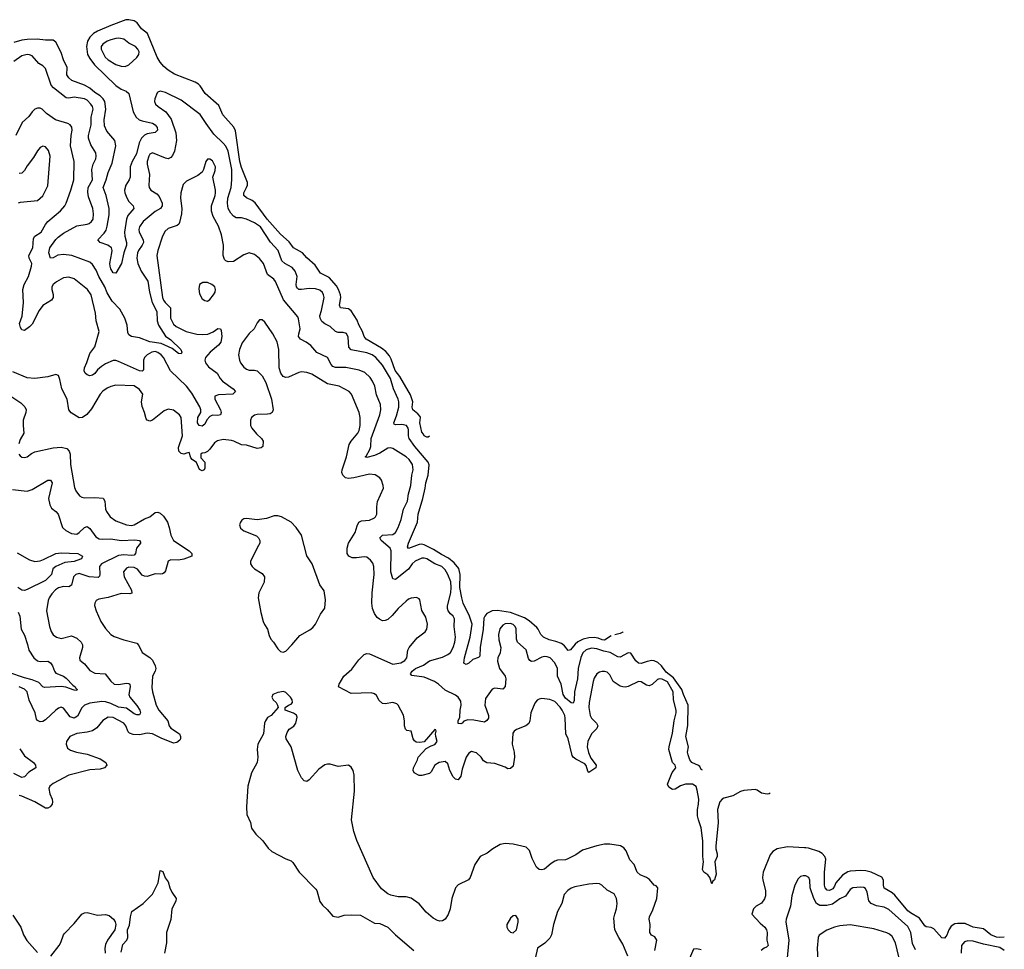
# Model space of a CAD drawing. Header units: inches. Extents: x 1771504 to 1971212, y 471788 to 643615.
# Tile 587 of 587: x 1903994 to 1911529, y 601100 to 608216. Entities that reach past the tile are written whole.
import ezdxf

# ---------------------------------------------------------------- set-up
doc = ezdxf.new("R2010")
doc.units = ezdxf.units.IN
doc.header["$MEASUREMENT"] = 0
doc.layers.add('B9600', color=7, linetype='Continuous')
doc.layers.add('B9610', color=7, linetype='Continuous')

msp = doc.modelspace()

# ---------------------------------------------------------------- linework, layer by layer
at = {"layer": 'B9600', "color": 5}
for points, elevation in [([(1907129.6, 605028.5), (1907119.8, 605020.2), (1907110, 605019), (1907090, 605029.5), (1907084, 605044), (1907070, 605059.3), (1907056.2, 605130), (1907061.2, 605170), (1907058.6, 605178.6), (1907039.8, 605199.8), (1907001.3, 605230), (1906998, 605250), (1907002, 605290), (1906984.4, 605344.4), (1906903.5, 605483.5), (1906868.2, 605530), (1906837.6, 605617.6), (1906823.5, 605643.5), (1906794.9, 605674.9), (1906761.7, 605701.7), (1906644.5, 605770), (1906629.6, 605789.6), (1906617.5, 605830), (1906590, 605880.7), (1906576.6, 605916.6), (1906530, 605987.1), (1906510, 606002.8), (1906448.3, 606010), (1906441.8, 606030), (1906451.8, 606090), (1906449.3, 606110), (1906434.7, 606150), (1906417.7, 606177.7), (1906361.3, 606241.3), (1906295.6, 606275.6), (1906256.1, 606336.1), (1906192.1, 606392.1), (1906158.4, 606430), (1906090, 606469.1), (1906055.9, 606515.9), (1905990, 606574.4), (1905888.2, 606690), (1905794.9, 606814.9), (1905772.3, 606832.3), (1905730, 606852.5), (1905709.1, 606870), (1905708.1, 606890), (1905729.9, 606930.1), (1905737.1, 606950), (1905737.1, 606970), (1905690, 607084.2), (1905678.2, 607130), (1905646.1, 607366.1), (1905633.6, 607393.6), (1905547.6, 607487.6), (1905517.8, 607557.8), (1905413.1, 607650), (1905374, 607710), (1905361.6, 607721.6), (1905336.2, 607736.2), (1905178.4, 607798.4), (1905128.9, 607828.9), (1905097, 607857), (1905070, 607889.8), (1905045.7, 607930), (1904972, 608110), (1904924.8, 608144.8), (1904892, 608192), (1904870, 608207.6), (1904830, 608215.6), (1904805.7, 608214.3), (1904690, 608172.2), (1904590, 608128.9), (1904557.6, 608110), (1904530, 608082.9), (1904512.9, 608050), (1904505.1, 608010), (1904513.1, 607950), (1904530, 607918.5), (1904566.9, 607870), (1904730, 607712.7), (1904770, 607684.2), (1904808.7, 607668.7), (1904830.2, 607650.2), (1904861.3, 607510), (1904884.5, 607470), (1904909.1, 607450), (1904930, 607440.4), (1905010, 607422.8), (1905031.2, 607411.2), (1905046.8, 607390), (1905049.1, 607370), (1905030, 607352.8), (1904970, 607342.9), (1904948.1, 607331.9), (1904926.1, 607310), (1904907.8, 607272.2), (1904888.4, 607190), (1904854.2, 607130), (1904838.3, 607090), (1904839.4, 607010), (1904832.2, 606990), (1904806.9, 606950), (1904795.6, 606910), (1904797.9, 606890), (1904813, 606853), (1904830, 606824.5), (1904861.2, 606790), (1904866.4, 606770), (1904822.1, 606717.9), (1904810.6, 606690), (1904795.7, 606590), (1904798.7, 606558.7), (1904811.3, 606510), (1904811.1, 606490), (1904791.2, 606430), (1904773.8, 606350), (1904730, 606275.3), (1904710, 606279.3), (1904690, 606309.4), (1904685.8, 606330), (1904684.1, 606350), (1904699.7, 606430), (1904700.5, 606450), (1904695.1, 606470), (1904669, 606489), (1904608.7, 606510), (1904592.7, 606530), (1904639.6, 606580.5), (1904654.5, 606605.5), (1904664.2, 606635.8), (1904677.6, 606722.4), (1904679.1, 606770), (1904656.4, 606870), (1904632.6, 606930), (1904656.2, 606990), (1904670, 607045.7), (1904702.5, 607117.5), (1904728.5, 607250), (1904722, 607290), (1904661.6, 607361.6), (1904643.5, 607403.5), (1904640.4, 607450), (1904653.4, 607530), (1904644.8, 607590), (1904632.9, 607610), (1904610, 607633.7), (1904570, 607657.4), (1904530, 607692.5), (1904490, 607715.2), (1904393, 607750), (1904369.8, 607770), (1904354.5, 607794.5), (1904356, 607850), (1904328.2, 607908.2), (1904310, 607963.5), (1904270, 608043.5), (1904250, 608059.2), (1904190, 608058.2), (1904126.3, 608066.3), (1904050, 608063.1), (1904010, 608058.4), (1903950, 608040.9)], 320), ([(1908520, 603498.8), (1908470, 603466.3), (1908450, 603468), (1908420.8, 603480.8), (1908390, 603485.6), (1908350, 603484.4), (1908306.9, 603473.1), (1908265.9, 603454.1), (1908244.1, 603435.9), (1908210, 603392.6), (1908190, 603386.3), (1908162.7, 603422.7), (1908140.6, 603440.6), (1908097.2, 603457.2), (1908044.7, 603470), (1908003.5, 603490), (1907981.2, 603510), (1907962, 603550), (1907950, 603564.5), (1907893.8, 603613.8), (1907856.3, 603636.3), (1907750, 603679), (1907650, 603694.2), (1907610, 603691.8), (1907568.9, 603671.1), (1907552.5, 603650), (1907546.4, 603633.6), (1907540.3, 603550), (1907516.8, 603410), (1907515.7, 603344.3), (1907505.1, 603334.9), (1907461.6, 603318.4), (1907430, 603291.1), (1907410, 603280.5), (1907392.3, 603290), (1907397.1, 603330), (1907441.7, 603490), (1907455.4, 603590), (1907435.3, 603650), (1907386.3, 603750), (1907376.9, 603790), (1907362.8, 603870), (1907364.8, 603970), (1907355.4, 604015.4), (1907318.6, 604058.6), (1907274.2, 604094.2), (1907221.7, 604121.7), (1907161.1, 604161.1), (1907090, 604195.7), (1907070, 604200.6), (1907050, 604198.9), (1906970, 604167.9), (1906961.7, 604181.7), (1906968, 604210), (1907037.1, 604370), (1907043.7, 604430), (1907079.7, 604550), (1907097.8, 604630), (1907102.1, 604670), (1907120.6, 604730), (1907127.9, 604807.9), (1907118.6, 604830), (1907018.1, 604950), (1906975.5, 605010), (1906969.3, 605030), (1906970, 605076), (1906966.6, 605090), (1906953.3, 605110), (1906917.9, 605117.9), (1906870, 605113.7), (1906860.4, 605120.4), (1906856.4, 605130), (1906877.4, 605182.6), (1906894, 605250), (1906895.8, 605290), (1906891, 605310), (1906854.6, 605390), (1906831.8, 605470), (1906770, 605570.6), (1906719.8, 605630), (1906690, 605650.5), (1906650, 605664.9), (1906529.9, 605689.9), (1906513.3, 605710), (1906506.3, 605786.3), (1906493.4, 605813.4), (1906470, 605822.4), (1906430, 605822.3), (1906410, 605829.7), (1906370, 605868), (1906328, 605888), (1906306.3, 605906.3), (1906292.7, 605930), (1906290.7, 605950), (1906303.9, 605990), (1906322.6, 606090), (1906319.8, 606110), (1906310, 606128.2), (1906290, 606144.8), (1906256.5, 606156.5), (1906210, 606158), (1906149.8, 606149.8), (1906130, 606150.8), (1906120, 606160), (1906112.7, 606170), (1906110.6, 606190), (1906117.7, 606250), (1906102.8, 606290), (1906077.9, 606317.9), (1906021.5, 606350), (1906000.2, 606370), (1905972.3, 606450), (1905912.9, 606512.9), (1905836.8, 606630), (1905790, 606660.5), (1905730, 606689), (1905690, 606699.2), (1905650, 606699.7), (1905630, 606711.1), (1905610, 606734.5), (1905589.9, 606769.9), (1905584, 606810), (1905586.5, 606850), (1905611, 606930), (1905617.9, 606990), (1905617.5, 607070), (1905589.4, 607210), (1905570, 607246.6), (1905550, 607270.6), (1905479.3, 607339.3), (1905420.1, 607420.1), (1905375.9, 607490), (1905230, 607599.2), (1905110, 607657.7), (1905070, 607669.6), (1905050, 607662), (1905045, 607655.1), (1905028.9, 607610), (1905026, 607590), (1905032, 607570), (1905052.7, 607550), (1905111, 607511), (1905153.7, 607453.6), (1905188.9, 607348.9), (1905193.4, 607290), (1905178.6, 607210), (1905163.7, 607176.3), (1905150, 607159.8), (1905130, 607151.7), (1905110, 607154.6), (1905010, 607195.6), (1904990, 607186), (1904982, 607170), (1904970.5, 607130), (1904970.5, 607110), (1904986.9, 607030), (1904981.3, 606950), (1904984.4, 606930), (1904996.4, 606910), (1905042.3, 606882.3), (1905062.1, 606862.1), (1905083.3, 606810), (1905084, 606790), (1905070.1, 606769.9), (1905030, 606747.4), (1904938.3, 606670), (1904910.2, 606630), (1904905.8, 606610), (1904907.7, 606590), (1904937.7, 606530), (1904940.5, 606510), (1904932.2, 606490), (1904903, 606450), (1904895, 606430), (1904890.9, 606390), (1904897.8, 606350), (1904923.5, 606290), (1904974.5, 606214.5), (1904988.2, 606130), (1905008.3, 606050), (1905042.6, 605982.6), (1905045.2, 605910), (1905057, 605877), (1905110, 605794.3), (1905150, 605765.1), (1905227.4, 605690), (1905234.9, 605670), (1905230, 605657.2), (1905210, 605661.5), (1905159.3, 605699.3), (1905077.6, 605737.6), (1904990, 605750.4), (1904910, 605781.3), (1904849.9, 605789.9), (1904830, 605802.6), (1904821.5, 605821.5), (1904816.3, 605876.3), (1904798, 605930), (1904759.2, 605999.3), (1904700.8, 606060.8), (1904664.4, 606124.4), (1904645.4, 606170), (1904598.9, 606250), (1904579.5, 606299.5), (1904550, 606342), (1904530, 606360.4), (1904394, 606410), (1904330, 606417.9), (1904286.3, 606413.7), (1904250, 606393.3), (1904229.7, 606390), (1904217.1, 606430), (1904225.2, 606470), (1904270, 606534.2), (1904288, 606552), (1904330, 606582.1), (1904430, 606638.3), (1904510, 606649.5), (1904524.3, 606655.7), (1904542.8, 606670), (1904555, 606690), (1904559, 606730), (1904554.4, 606770), (1904520.9, 606860.9), (1904515.9, 606895.9), (1904519, 606930), (1904551.2, 606990), (1904546.4, 607070), (1904556.8, 607110), (1904577.2, 607150), (1904579.9, 607170), (1904575.6, 607195.6), (1904538.6, 607258.6), (1904520.5, 607310), (1904520.5, 607330), (1904540.8, 607410), (1904541.7, 607470), (1904555.9, 607530), (1904550.6, 607550), (1904538, 607570), (1904510, 607600.6), (1904490, 607611.1), (1904410, 607622.9), (1904370, 607615.3), (1904350, 607616.8), (1904253.4, 607693.4), (1904233.6, 607713.6), (1904190, 607841.6), (1904170, 607862), (1904141.1, 607881.1), (1904090, 607937.7), (1904070, 607947.1), (1904050, 607949.8), (1904010, 607939.8), (1903950, 607895.1)], 340), ([(1909220.1, 602470.9), (1909210, 602475.3), (1909198.3, 602498.3), (1909187.3, 602507.3), (1909138.2, 602530), (1909122.9, 602550), (1909108.5, 602590), (1909105.4, 602610), (1909110.9, 602650.9), (1909092.7, 602730), (1909106.3, 602813.7), (1909109, 602970), (1909073.5, 603050), (1909062.1, 603090), (1908997.8, 603177.8), (1908941.1, 603221.1), (1908905, 603270), (1908876.7, 603296.7), (1908850, 603308.5), (1908830, 603309.9), (1908795.6, 603304.4), (1908750, 603288.2), (1908730, 603289.9), (1908708.4, 603308.4), (1908670, 603365.7), (1908650, 603369.8), (1908590, 603337.4), (1908570, 603339.4), (1908512.9, 603372.9), (1908462.8, 603382.8), (1908410, 603400.9), (1908370, 603404.6), (1908330, 603393.5), (1908304.3, 603370), (1908287.3, 603332.7), (1908268.5, 603250), (1908262.6, 603170), (1908239.2, 603070), (1908236.3, 603003.7), (1908230, 602984.2), (1908212.7, 602987.3), (1908170, 603023.6), (1908153.5, 603050), (1908138.2, 603130), (1908109.9, 603190), (1908109.8, 603250), (1908090, 603293.3), (1908054.3, 603330), (1908030, 603339.8), (1908010, 603341.4), (1907990, 603336.4), (1907930, 603306.2), (1907910, 603303.1), (1907898.4, 603310), (1907886.8, 603326.8), (1907870, 603393.3), (1907802.6, 603450), (1907794.6, 603474.6), (1907792.7, 603552.7), (1907784.8, 603570), (1907770, 603585.6), (1907750, 603593.4), (1907710, 603592.5), (1907690, 603581.7), (1907667.5, 603552.5), (1907659.1, 603510), (1907661.3, 603470), (1907675.1, 603410), (1907669.4, 603370), (1907653.7, 603330), (1907650, 603304.7), (1907664.8, 603250), (1907709.2, 603190), (1907714.3, 603170), (1907708.9, 603111.1), (1907690, 603092), (1907630, 603098.9), (1907610, 603091.5), (1907559.2, 603020.8), (1907552.1, 602970), (1907582.6, 602890), (1907582.1, 602870), (1907569.5, 602850.5), (1907550, 602838.4), (1907470, 602852.9), (1907423.4, 602856.6), (1907392.8, 602847.2), (1907379.5, 602830), (1907370, 602825.3), (1907350, 602827.6), (1907348.2, 602850), (1907362.2, 602877.8), (1907363.8, 602930), (1907373.4, 602970), (1907370, 602998.7), (1907350, 603029.8), (1907330, 603045.5), (1907250, 603084.8), (1907199.8, 603130), (1907168.7, 603150), (1907090, 603183.2), (1906995.6, 603195.6), (1906985.6, 603210), (1906996.5, 603230), (1907022.2, 603250), (1907084.6, 603275.4), (1907130, 603309.1), (1907230, 603337.5), (1907270, 603355.5), (1907290, 603372.7), (1907311.7, 603410), (1907323.8, 603450), (1907327.9, 603490), (1907319, 603570), (1907320.3, 603630), (1907312, 603650), (1907290, 603668.4), (1907273.6, 603690), (1907266.8, 603710), (1907266.5, 603730), (1907292.3, 603830), (1907294.8, 603870), (1907292, 603912), (1907270, 603969.6), (1907250, 604005.3), (1907223.9, 604030), (1907170, 604051.2), (1907110, 604089.8), (1907090, 604095), (1907070, 604093.7), (1907019, 604070), (1906996.9, 604050), (1906970, 604009.8), (1906870, 603931.6), (1906850, 603937), (1906834.6, 603990), (1906836.9, 604150), (1906827.9, 604170), (1906760.9, 604230), (1906749.7, 604250), (1906770, 604270.7), (1906850, 604275.8), (1906870, 604291.5), (1906890, 604328.7), (1906914.1, 604390), (1906930.5, 604469.5), (1906961.6, 604530), (1906970, 604585.5), (1906987.9, 604650), (1906993.9, 604730), (1907004.3, 604770), (1906999.9, 604810), (1906975.4, 604850), (1906950.8, 604870.8), (1906850, 604934), (1906830, 604939.3), (1906810, 604935.7), (1906750, 604897.1), (1906710, 604878.9), (1906650, 604864.2), (1906638.4, 604870), (1906645.2, 604874.8), (1906673.4, 604926.6), (1906681.9, 604950), (1906683.2, 605010), (1906749.2, 605190), (1906757.8, 605230), (1906753.6, 605270), (1906723.2, 605343.2), (1906710.6, 605410), (1906694, 605450), (1906676.8, 605476.8), (1906634.8, 605514.8), (1906592.2, 605532.2), (1906490, 605553.9), (1906410, 605553.7), (1906390, 605561.6), (1906376.7, 605576.7), (1906349.1, 605629.1), (1906268, 605668), (1906222.8, 605722.8), (1906187.2, 605747.2), (1906142.4, 605770), (1906128.5, 605790), (1906128.7, 605810), (1906139.5, 605850), (1906127, 605927), (1906121, 605941), (1906011.3, 606071.3), (1905952.6, 606212.6), (1905938.9, 606230), (1905890, 606266), (1905860.7, 606350), (1905830, 606388.5), (1905790, 606418.7), (1905750, 606431.6), (1905710, 606414.7), (1905630, 606365.8), (1905590, 606361.8), (1905570, 606369.8), (1905561.3, 606381.3), (1905551.6, 606410), (1905554.1, 606490), (1905537.7, 606570), (1905515.2, 606635.2), (1905474.6, 606710), (1905461.6, 606750), (1905461, 606790), (1905489.8, 606870), (1905492.4, 606890), (1905492.4, 606910), (1905472.1, 607010), (1905490, 607061), (1905491.9, 607090), (1905470, 607136), (1905450, 607149.3), (1905430, 607149.2), (1905418, 607130), (1905400.3, 607070), (1905390, 607049.5), (1905356.7, 607023.3), (1905270, 606979.7), (1905245.3, 606954.7), (1905227.3, 606890), (1905225.2, 606850), (1905235.4, 606770), (1905231.7, 606730), (1905216.7, 606663.3), (1905210.7, 606649.3), (1905200.1, 606639.9), (1905130, 606618.1), (1905105.4, 606594.6), (1905083.2, 606550), (1905052, 606450), (1905044.2, 606410), (1905086.4, 606090), (1905093.4, 606070), (1905107.5, 606050), (1905148.5, 606010), (1905147.5, 605930), (1905170, 605885.8), (1905190, 605868.3), (1905268.2, 605830), (1905350, 605808.8), (1905390, 605805), (1905432.6, 605807.4), (1905473.8, 605826.2), (1905510, 605853.1), (1905530, 605850.4), (1905536.2, 605836.2), (1905539.7, 605790), (1905532.6, 605747.4), (1905516, 605724), (1905451.4, 605670), (1905416, 605630), (1905411.7, 605610), (1905416, 605590), (1905438.8, 605558.8), (1905504, 605510), (1905527.8, 605470), (1905546.3, 605450), (1905628.4, 605390), (1905645.5, 605370), (1905626, 605350), (1905516, 605344), (1905486.4, 605333.6), (1905486.7, 605310), (1905530.2, 605230), (1905536.5, 605210), (1905531.7, 605190), (1905510, 605185.5), (1905470, 605187.6), (1905450, 605177.5), (1905427, 605153), (1905410, 605120.3), (1905390, 605104.1), (1905368.4, 605108.4), (1905354.1, 605130), (1905357.9, 605170), (1905379.2, 605210), (1905379.4, 605230), (1905371.4, 605251.4), (1905310, 605358), (1905270, 605411.8), (1905148.7, 605528.7), (1905095.2, 605630), (1905077.1, 605650), (1905050, 605669.1), (1905030, 605674.7), (1905006, 605670), (1904968.8, 605650), (1904949.4, 605630.6), (1904941.3, 605610), (1904941.1, 605538.9), (1904938.4, 605530), (1904930, 605524.8), (1904910, 605527.5), (1904750, 605599.8), (1904730, 605606), (1904710, 605606), (1904650, 605582), (1904618.8, 605561.2), (1904590, 605535.6), (1904570, 605506.6), (1904550, 605494.2), (1904529.8, 605489.8), (1904510, 605498), (1904495.6, 605510), (1904487.9, 605528), (1904490.8, 605550), (1904508.8, 605591.2), (1904530, 605660.3), (1904570, 605710.5), (1904602.7, 605830), (1904579.7, 605910), (1904574.5, 605970), (1904540.7, 606110), (1904511.6, 606151.6), (1904410, 606231.6), (1904370, 606245.8), (1904330, 606241), (1904274.9, 606210), (1904250.4, 606190), (1904239.5, 606170), (1904238.9, 606150), (1904251, 606111), (1904250.2, 606090), (1904238.4, 606070), (1904170, 606028.5), (1904141.7, 605990), (1904090, 605886.3), (1904070, 605864.4), (1904030, 605836.2), (1904010, 605842), (1903998.8, 605858.8), (1903993.5, 605890), (1904012.8, 605947.2), (1904023.6, 606050), (1904016.9, 606150), (1904028, 606190), (1904061.4, 606250), (1904083.9, 606330), (1904086, 606350), (1904066.6, 606390), (1904064.1, 606410), (1904095.4, 606470), (1904098.5, 606541.5), (1904110, 606558.2), (1904159.3, 606590), (1904191, 606649), (1904208.6, 606670), (1904306.5, 606753.5), (1904338.7, 606790), (1904349.9, 606810.1), (1904384.9, 606910), (1904408, 606990), (1904410.5, 607130.5), (1904383.7, 607250), (1904387.2, 607330), (1904395, 607370), (1904392.5, 607392.5), (1904380.7, 607410), (1904362.2, 607422.2), (1904268.6, 607448.6), (1904198.5, 607498.5), (1904166, 607530), (1904150, 607538), (1904130, 607538.9), (1904110, 607531.1), (1904090, 607511.3), (1904064.7, 607475.3), (1904011.8, 607428.2), (1903965.2, 607330)], 360), ([(1903985.2, 606814.8), (1904000.4, 606819.6), (1904130, 606830.6), (1904170, 606867.7), (1904210, 606944.9), (1904226.9, 607170), (1904213.4, 607213.4), (1904190, 607241.6), (1904170, 607247), (1904150, 607237), (1904130, 607212), (1904100.2, 607159.8), (1904050, 607096.9), (1904030, 607060.5), (1904010, 607041.1), (1903990, 607037.6)], 380), ([(1909735.8, 602296.2), (1909730.2, 602290), (1909712.7, 602287.3), (1909670, 602295.9), (1909637.4, 602317.4), (1909622.3, 602322.3), (1909536, 602316), (1909510, 602308.4), (1909450, 602274.3), (1909383.1, 602256.9), (1909369.3, 602250), (1909350.9, 602229.1), (1909334.3, 602170), (1909338.8, 602070), (1909321.3, 601890), (1909321.6, 601870), (1909332.4, 601830), (1909331, 601810), (1909313.6, 601770), (1909324.3, 601675.7), (1909310, 601631.8), (1909298, 601622), (1909290, 601601.2), (1909275.1, 601650), (1909258.7, 601670), (1909230, 601691.3), (1909219.3, 601710), (1909227.4, 601770), (1909221.7, 601810), (1909221.1, 601930), (1909209.9, 602029.9), (1909188, 602090), (1909181.9, 602121.9), (1909180.2, 602170), (1909189.2, 602210), (1909190.4, 602250), (1909179, 602319), (1909170, 602346.6), (1909143.5, 602363.5), (1909090, 602364.5), (1909049.4, 602350.6), (1909010, 602325.7), (1908990, 602322.4), (1908961.3, 602341.3), (1908950, 602365.2), (1908987.6, 602452.4), (1909016.1, 602490), (1909010.8, 602510), (1908989.9, 602529.9), (1908961.8, 602630), (1908962.7, 602650), (1908990, 602755.5), (1909000.9, 602850), (1909017.5, 602910), (1909017.1, 602930), (1908997.8, 603010), (1908993.7, 603070), (1908950, 603146.5), (1908910, 603167.8), (1908889.4, 603170.6), (1908873.4, 603166.6), (1908833.3, 603126.7), (1908810, 603116.3), (1908790, 603122.6), (1908750, 603147.8), (1908730, 603148.9), (1908650, 603112.6), (1908630, 603106.9), (1908610, 603108), (1908590, 603114.7), (1908536.2, 603150), (1908510, 603200.7), (1908490, 603221.1), (1908470, 603226.9), (1908450, 603225.4), (1908430, 603220.5), (1908410, 603207.6), (1908390, 603175.1), (1908383.2, 603150), (1908352.7, 602990), (1908349.4, 602950), (1908360.5, 602890), (1908368.7, 602870), (1908407.2, 602830), (1908416.9, 602810), (1908410.2, 602790), (1908368.9, 602750), (1908341.3, 602690), (1908337.1, 602650), (1908347.1, 602607.1), (1908364.1, 602564.1), (1908404.6, 602510), (1908402, 602490), (1908350, 602454.5), (1908342.7, 602462.7), (1908327.6, 602507.6), (1908319.2, 602519.2), (1908250, 602554.5), (1908229.9, 602569.9), (1908222.5, 602582.5), (1908191.7, 602710), (1908173.1, 602750), (1908168.1, 602870), (1908164.6, 602890), (1908146, 602930), (1908130, 602954.2), (1908090, 602998), (1908050, 603011.7), (1907990, 603018.9), (1907970, 603015.1), (1907954, 603006), (1907936.4, 602983.6), (1907905.8, 602910), (1907898, 602850), (1907890, 602829.7), (1907866, 602810), (1907796.5, 602783.5), (1907777.1, 602770), (1907766.6, 602753.4), (1907762.7, 602670), (1907779, 602610), (1907779.2, 602570), (1907770, 602502.7), (1907750, 602483.6), (1907730, 602481.6), (1907710, 602495.1), (1907630, 602522.5), (1907568, 602528), (1907543.9, 602543.9), (1907525.6, 602570), (1907490, 602605.1), (1907450, 602614.5), (1907430, 602602.7), (1907410.2, 602569.8), (1907379.8, 602480.2), (1907370, 602426), (1907350, 602396.2), (1907330, 602402.7), (1907310, 602420.4), (1907284.6, 602470), (1907270, 602520.9), (1907250, 602538), (1907204.9, 602530), (1907170, 602510.9), (1907142.6, 602457.4), (1907130, 602446), (1907070, 602431.1), (1907050, 602431.1), (1907013.3, 602450), (1907004.7, 602470), (1907008.4, 602490), (1907038.7, 602550), (1907043.1, 602570), (1907103.3, 602636.7), (1907142, 602658), (1907170, 602666.7), (1907188, 602690), (1907178.7, 602730), (1907177, 602750), (1907182, 602770), (1907179, 602779), (1907170, 602782), (1907090, 602689), (1907056.7, 602683.3), (1907027, 602687), (1907015.1, 602695.1), (1907005.1, 602710), (1906990, 602769), (1906956.2, 602776.2), (1906945.4, 602785.4), (1906938.3, 602810), (1906939.6, 602850), (1906931.6, 602891.6), (1906890, 602969.7), (1906878.7, 602978.7), (1906850, 602988.9), (1906790, 602978.7), (1906770, 602981), (1906743.9, 603003.9), (1906723.8, 603043.8), (1906710, 603056.8), (1906682.6, 603062.6), (1906530, 603059.4), (1906434, 603110), (1906439.1, 603130), (1906474, 603190), (1906536.1, 603243.9), (1906590, 603315.8), (1906630, 603358), (1906650, 603364.7), (1906670, 603362), (1906850, 603282.3), (1906910, 603292.9), (1906941, 603310), (1906955.9, 603330), (1906963.9, 603390), (1906974.5, 603410), (1907035.9, 603484.1), (1907097.6, 603530), (1907108.5, 603551.5), (1907114, 603590), (1907102.2, 603642.2), (1907072.4, 603692.4), (1907054.6, 603774.6), (1907050, 603782.7), (1907030, 603791.8), (1906990, 603787.6), (1906970, 603780.5), (1906950, 603765.4), (1906890, 603709.8), (1906844, 603656), (1906810, 603624.8), (1906790, 603616.8), (1906770, 603615.6), (1906746.5, 603626.5), (1906730, 603641), (1906709.9, 603670), (1906694.7, 603710), (1906688, 603750), (1906691.5, 603830), (1906706.5, 603970), (1906702.8, 604030), (1906695.8, 604055.8), (1906679.6, 604079.6), (1906650, 604101.1), (1906630, 604105.3), (1906570, 604096.2), (1906537.3, 604097.3), (1906511.5, 604110), (1906500.9, 604130), (1906498.5, 604170), (1906510, 604208.4), (1906561.5, 604290), (1906577.2, 604342.8), (1906590, 604368.7), (1906610, 604380.2), (1906670, 604384.4), (1906710, 604402.6), (1906716.4, 604410), (1906726, 604430), (1906726, 604486), (1906732.8, 604527.2), (1906776.9, 604630), (1906776.4, 604650), (1906763, 604690), (1906749.5, 604710), (1906713, 604733), (1906670, 604735.8), (1906551.2, 604708.8), (1906510, 604704.9), (1906488, 604710), (1906465.7, 604730), (1906459.4, 604750), (1906460.6, 604770), (1906493.8, 604870), (1906516.1, 604963.9), (1906529.7, 604990), (1906582.3, 605050), (1906591.9, 605070), (1906598, 605110), (1906598, 605170), (1906591.7, 605210), (1906532.4, 605350), (1906515.1, 605370), (1906438, 605410), (1906349.3, 605429.3), (1906230, 605503.5), (1906190, 605515.1), (1906150, 605519.7), (1906130, 605514.7), (1906050, 605478.4), (1906030, 605477), (1906010, 605484.5), (1905991.2, 605511.2), (1905979.7, 605550), (1905976.8, 605690), (1905964.4, 605750), (1905930, 605812.3), (1905870, 605901.2), (1905850, 605919), (1905830, 605919), (1905810, 605895.3), (1905788.4, 605850), (1905750, 605813.6), (1905696.9, 605743.1), (1905675.9, 605690), (1905669.4, 605650), (1905675.5, 605610), (1905683.8, 605590), (1905710, 605554.9), (1905730, 605540.2), (1905750, 605534.2), (1905790, 605532.6), (1905810, 605527), (1905850, 605488.4), (1905878, 605438), (1905922, 605310), (1905933.6, 605230), (1905926.4, 605210), (1905910, 605199.8), (1905890, 605195.3), (1905810, 605194.8), (1905790.3, 605189.8), (1905768.1, 605171.9), (1905758.9, 605150), (1905761.3, 605110), (1905770.3, 605090), (1905806.5, 605046.5), (1905844.6, 605010), (1905857.6, 604990), (1905855.6, 604950), (1905842.4, 604937.6), (1905810, 604934.4), (1905730, 604959.3), (1905690, 604960.4), (1905631.6, 604990), (1905614, 604994), (1905550, 605001.7), (1905507.5, 604992.5), (1905484.4, 604975.6), (1905450, 604928), (1905430, 604911.6), (1905410, 604899.3), (1905390, 604897.2), (1905381, 604890), (1905381, 604861), (1905410.3, 604830), (1905410, 604782), (1905405.5, 604770), (1905390, 604762.3), (1905370, 604772.3), (1905347, 604827), (1905314, 604850), (1905303.2, 604863.2), (1905290, 604902), (1905270, 604899), (1905250, 604889.2), (1905230, 604896), (1905212.1, 604912.1), (1905210, 604942), (1905240.5, 605030), (1905229.8, 605169.8), (1905217.4, 605190), (1905170, 605228), (1905130, 605234.7), (1905099.4, 605220.6), (1905010, 605149.6), (1904990, 605142.7), (1904970, 605149.2), (1904961.2, 605161.2), (1904949.6, 605210), (1904930, 605255.3), (1904926.6, 605290), (1904935.4, 605350), (1904910, 605386.2), (1904870, 605412.1), (1904730, 605418.8), (1904690, 605409), (1904663.7, 605396.3), (1904630, 605371.8), (1904610.2, 605350), (1904542.3, 605237.7), (1904506.5, 605193.5), (1904474, 605170), (1904450, 605168.9), (1904386.7, 605206.8), (1904369.9, 605229.9), (1904358, 605310), (1904316.2, 605390), (1904301.4, 605461.4), (1904290, 605493.2), (1904270, 605500.9), (1904210, 605482), (1904110, 605469.6), (1904050, 605475.1), (1903940.1, 605520.1)], 380), ([(1903934, 605330), (1904003.7, 605283.7), (1904032.6, 605252.6), (1904042.4, 605230), (1904041.3, 605210), (1904021.3, 605150), (1904019.7, 605110), (1904025.7, 605050), (1903997.6, 605002.4), (1903986.3, 604970)], 380), ([(1903988, 604890), (1903997.1, 604877.1), (1904010, 604868.2), (1904030, 604864.4), (1904050, 604870.4), (1904084.7, 604895.2), (1904110, 604906.7), (1904250, 604939.7), (1904310, 604943.5), (1904353.8, 604933.8), (1904373.3, 604913.3), (1904379.3, 604890), (1904382, 604810), (1904413.8, 604633.8), (1904423.1, 604610), (1904452.4, 604572.4), (1904470, 604561.1), (1904490, 604556), (1904570, 604559.2), (1904633.7, 604553.7), (1904644.9, 604530), (1904651.4, 604470), (1904658.5, 604450), (1904685.7, 604410), (1904730, 604380.2), (1904810, 604349.4), (1904850, 604345), (1904870, 604348.6), (1904950, 604394.4), (1904990, 604411.6), (1905030, 604443.6), (1905050, 604445.5), (1905070, 604438.5), (1905094.8, 604414.8), (1905124.2, 604370), (1905138.4, 604330), (1905151.1, 604270), (1905170.1, 604230.1), (1905290.3, 604150), (1905311.7, 604130), (1905311.2, 604108.8), (1905250, 604085.6), (1905210, 604079.3), (1905150, 604080.4), (1905130, 604071.2), (1905110, 603997.2), (1905098.5, 603981.5), (1905085.7, 603974.3), (1905068.7, 603971.3), (1905030, 603974.8), (1904970, 603954.7), (1904950, 603956.3), (1904930, 603962.9), (1904894.7, 604010), (1904870, 604022.2), (1904830, 604026.2), (1904810, 604017.6), (1904789.1, 603990), (1904792, 603950), (1904850.3, 603850), (1904853, 603827), (1904837.8, 603822.3), (1904770, 603822.9), (1904670, 603793.4), (1904599.4, 603780.6), (1904579.3, 603770), (1904568.7, 603750), (1904567.3, 603732.7), (1904579.5, 603690), (1904615.3, 603610), (1904650, 603555.8), (1904690, 603510.4), (1904715.5, 603495.5), (1904790, 603468), (1904890, 603443.1), (1904906.7, 603426.7), (1904931.8, 603371.8), (1904990, 603334), (1905010, 603313), (1905031.4, 603270), (1905035.3, 603250), (1905030.3, 603230), (1905009.3, 603190), (1905004.8, 603104.8), (1905010.2, 603069.8), (1905038.5, 602970), (1905059.3, 602930), (1905127.5, 602850), (1905137.3, 602810), (1905150, 602793.8), (1905215.5, 602750), (1905223.5, 602730), (1905224.2, 602710), (1905218.6, 602701.4), (1905196.9, 602683.1), (1905170, 602678.7), (1905075.3, 602715.3), (1905009.2, 602750), (1904970, 602753.4), (1904910, 602742), (1904863.3, 602743.3), (1904834.3, 602754.3), (1904824.7, 602764.7), (1904805.6, 602810), (1904789.7, 602830), (1904710, 602875.3), (1904670, 602876.5), (1904628.8, 602851.2), (1904584, 602796), (1904550, 602773.1), (1904510, 602762.5), (1904430, 602753.2), (1904377.6, 602730), (1904351.8, 602690), (1904349, 602670), (1904360.7, 602640.7), (1904383.4, 602623.4), (1904428.5, 602608.5), (1904510, 602592.9), (1904610, 602559), (1904652.4, 602530), (1904660.5, 602510), (1904644, 602490), (1904610, 602478), (1904530, 602474.5), (1904370, 602432.5), (1904248.9, 602370), (1904225.5, 602350), (1904217.2, 602330), (1904224.7, 602290), (1904242, 602250), (1904245.8, 602230), (1904241.3, 602210), (1904227, 602190), (1904210, 602180.3), (1904190, 602180.3), (1904110, 602228.5), (1904010, 602273.2), (1903990, 602276.8)], 380), ([(1903938.6, 604618.6), (1904050, 604606.4), (1904090, 604620.1), (1904210, 604690.4), (1904230, 604690.4), (1904241.6, 604670), (1904214.2, 604550), (1904223.2, 604503.2), (1904236.4, 604476.4), (1904270, 604451.7), (1904288.8, 604430), (1904322, 604330), (1904346.5, 604306.5), (1904390, 604283.2), (1904430, 604278.6), (1904450, 604290.2), (1904490, 604329.2), (1904510, 604335.6), (1904530, 604320.3), (1904576.7, 604256.7), (1904601.9, 604241.9), (1904630, 604238.4), (1904690, 604241.6), (1904770, 604229.6), (1904875.5, 604235.5), (1904910.4, 604230), (1904917.2, 604217.2), (1904918.5, 604210), (1904886.7, 604170), (1904880.7, 604130), (1904870, 604116.8), (1904850, 604114.7), (1904790, 604120.5), (1904750, 604114.4), (1904620.2, 604050), (1904604.6, 604030), (1904606.2, 603970), (1904603.6, 603956.4), (1904594.5, 603945.5), (1904526.6, 603950), (1904450, 603975.7), (1904424.2, 603970), (1904406.4, 603950), (1904390, 603887.8), (1904370, 603874.8), (1904330, 603877.7), (1904290, 603866.6), (1904268, 603852), (1904239.8, 603820.2), (1904218.3, 603790), (1904210.9, 603770), (1904199.1, 603690), (1904221.5, 603570), (1904234, 603534), (1904250, 603508.5), (1904276.3, 603490), (1904310, 603480.2), (1904390, 603498.6), (1904430, 603482), (1904465.3, 603450), (1904473.2, 603430), (1904473.7, 603410), (1904450.5, 603330.5), (1904454.4, 603314.4), (1904490, 603285.3), (1904530, 603233.7), (1904570, 603213.6), (1904647.5, 603207.5), (1904690, 603152), (1904717.3, 603130), (1904750, 603126.8), (1904810, 603136.8), (1904830, 603134.9), (1904836.5, 603130), (1904840.2, 603110), (1904830.2, 603050), (1904836, 603030), (1904890, 602965.8), (1904912.5, 602930), (1904917.3, 602910), (1904910, 602896.2), (1904890, 602895.5), (1904870, 602901.9), (1904810, 602944.9), (1904750, 602954.5), (1904690, 602981.2), (1904650, 602994.2), (1904623.5, 602996.5), (1904530, 602985.4), (1904490.2, 602970), (1904470, 602948.8), (1904436.5, 602883.5), (1904410, 602869.3), (1904380.6, 602880.6), (1904330, 602945.1), (1904310, 602953.6), (1904290, 602945.1), (1904270, 602929.6), (1904190, 602857.4), (1904170, 602844.7), (1904150, 602842), (1904131.1, 602851.1), (1904123, 602863), (1904112.8, 602910), (1904065.9, 603006), (1904050.5, 603070), (1904030, 603092), (1903990, 603109.3)], 360), ([(1903974.8, 604134.8), (1904070, 604080.2), (1904110, 604069.4), (1904150, 604074.6), (1904176.7, 604083.3), (1904270, 604130.2), (1904310, 604135.4), (1904438, 604130), (1904475.5, 604110), (1904466, 604090), (1904430, 604075.8), (1904410, 604069.4), (1904338.1, 604061.9), (1904270, 604029.8), (1904248.1, 604011.9), (1904236.3, 603970), (1904190, 603923), (1904050, 603854.1), (1904030, 603846.8), (1904010, 603848.3), (1903980.5, 603870)], 340), ([(1903982, 603682), (1903994.2, 603650), (1904005.3, 603550), (1904030, 603504), (1904053.4, 603433.4), (1904062.7, 603390), (1904103.2, 603330), (1904130, 603309.1), (1904150, 603304.2), (1904210, 603304.5), (1904230, 603292.6), (1904245.6, 603270), (1904258.9, 603230), (1904270, 603212.9), (1904328.5, 603190), (1904350, 603175.2), (1904401.3, 603121.3), (1904418.4, 603110), (1904421.1, 603101.1), (1904432.7, 603090), (1904430, 603082), (1904410, 603083.6), (1904346.5, 603106.5), (1904311.3, 603111.3), (1904183.4, 603103.4), (1904170, 603108.8), (1904141.2, 603141.2), (1904090, 603163.7), (1904030, 603177.8), (1903910, 603217.9)], 340), ([(1908611.2, 603530.1), (1908610, 603526.6), (1908590, 603517), (1908549.1, 603506.5)], 340), ([(1908853.3, 601090), (1908869.8, 601170), (1908855.2, 601195.2), (1908827.8, 601207.8), (1908815, 601230), (1908818.9, 601290), (1908810.8, 601330), (1908812.7, 601350), (1908838, 601402), (1908869.8, 601490), (1908878, 601570), (1908865.1, 601585.1), (1908850, 601592.3), (1908814.3, 601634.3), (1908789.8, 601649.8), (1908741.2, 601670), (1908718, 601690), (1908696.9, 601750), (1908664.1, 601784.1), (1908635.2, 601855.2), (1908617.8, 601877.8), (1908592.2, 601892.2), (1908510, 601904.7), (1908470, 601904.7), (1908410, 601892.8), (1908301.6, 601858.4), (1908250, 601822.7), (1908187.6, 601792.4), (1908170, 601786), (1908110, 601782.5), (1908090, 601775.5), (1908061.7, 601758.3), (1908010, 601713), (1907990, 601708.2), (1907970, 601711.2), (1907948.2, 601730), (1907916.4, 601796.4), (1907896.2, 601856.2), (1907870, 601882), (1907770, 601904.7), (1907710, 601909.7), (1907670, 601902), (1907614.4, 601870), (1907570, 601835.6), (1907518.4, 601810), (1907477.3, 601750), (1907440.5, 601650), (1907428.7, 601631.3), (1907350, 601593), (1907330, 601572), (1907300.9, 601490), (1907287.4, 601410), (1907273.7, 601366.3), (1907250.3, 601329.7), (1907230, 601317.6), (1907210, 601316.3), (1907190, 601322), (1907159, 601339), (1907103.5, 601383.5), (1907050, 601449.3), (1906990, 601492.7), (1906950, 601501.2), (1906890, 601500.9), (1906834, 601514), (1906810, 601525.2), (1906762.4, 601562.4), (1906698, 601650), (1906573.7, 601933.7), (1906550, 602001.2), (1906532.1, 602090), (1906556.8, 602310), (1906552.9, 602432.9), (1906546, 602470), (1906530, 602495.3), (1906510, 602508.7), (1906430, 602499.3), (1906370, 602516.2), (1906350, 602516.2), (1906330, 602512), (1906281.8, 602478.2), (1906210, 602396.2), (1906190, 602383.7), (1906170, 602389.4), (1906150, 602411.6), (1906123.2, 602470), (1906071.2, 602651.2), (1906033.6, 602710), (1906031.6, 602730), (1906040.1, 602759.9), (1906054.7, 602785.3), (1906090.9, 602809.1), (1906107.1, 602830), (1906116.2, 602876.2), (1906112, 602892), (1906090, 602908.7), (1906025.2, 602930), (1906025.2, 602950), (1906051.1, 602968.9), (1906070, 602976), (1906080.9, 602990), (1906077.8, 603010), (1906065, 603030), (1906030, 603066.9), (1906012.7, 603072.7), (1905970, 603065.7), (1905930.4, 603050), (1905923.1, 603030), (1905934.4, 603010), (1905957, 602990), (1905967.7, 602970), (1905971, 602950), (1905918, 602890), (1905890, 602874), (1905874.8, 602850), (1905868, 602830), (1905859.3, 602750), (1905817.1, 602670), (1905810.4, 602630), (1905814.9, 602570), (1905810.4, 602530), (1905766.7, 602450), (1905739.5, 602350), (1905730.4, 602190), (1905731.9, 602131.9), (1905760.4, 602070), (1905767.5, 602027.5), (1905800.5, 601980.5), (1905855.5, 601930), (1905895.6, 601875.6), (1905924, 601850), (1906030, 601792.7), (1906070, 601777.1), (1906084.6, 601764.6), (1906133.7, 601690), (1906259.9, 601559.9), (1906266.7, 601550), (1906290, 601467.3), (1906310, 601439.1), (1906345.7, 601405.7), (1906390, 601353.4), (1906430, 601346.8), (1906478, 601362), (1906535.1, 601364.9), (1906601.6, 601361.6), (1906710, 601301), (1906750, 601298), (1906810, 601271), (1906870.8, 601210), (1907010, 601090.7)], 420), ([(1903993.6, 602633.6), (1904030, 602581.2), (1904099.5, 602530), (1904115.3, 602510), (1904116.4, 602490), (1904063.3, 602456.7), (1904030, 602419.7), (1904010, 602414.7), (1903950, 602447)], 360), ([(1910000, 601877.8), (1909870, 601884.6), (1909790.2, 601869.8), (1909758, 601850), (1909737.8, 601822.3), (1909683.6, 601690), (1909678.5, 601650), (1909680.8, 601630), (1909700.6, 601550), (1909700.2, 601510), (1909694.2, 601485.8), (1909670, 601453.1), (1909630.5, 601430), (1909608.2, 601410), (1909597.3, 601370), (1909660.6, 601300.6), (1909696.5, 601270), (1909709.4, 601249.4), (1909713.4, 601230), (1909710.2, 601170), (1909721.3, 601130), (1909710, 601116.2), (1909690, 601109.6), (1909667.6, 601090)], 420), ([(1904770, 601079.1), (1904783, 601137), (1904813.7, 601170), (1904821.7, 601190), (1904819.6, 601250), (1904833.9, 601286.1), (1904841.6, 601350), (1904851.4, 601388.6), (1904939.7, 601450), (1905010, 601522.7), (1905054.2, 601610), (1905070, 601702.8), (1905090, 601694.8), (1905106.8, 601646.8), (1905130, 601616), (1905142.6, 601570), (1905157.5, 601537.5), (1905190.3, 601490), (1905188.9, 601470), (1905158.7, 601410), (1905151.6, 601328.4), (1905116, 601230), (1905117.2, 601150), (1905100.7, 601070)], 380), ([(1910000, 601663), (1909990, 601662.4), (1909970, 601656.9), (1909950, 601639.5), (1909924.6, 601590), (1909902.8, 601510), (1909893.4, 601430), (1909859.6, 601330), (1909857.8, 601310), (1909879.3, 601170), (1909865.2, 601010), (1909865.6, 600950), (1909905.6, 600850), (1909932.9, 600810), (1909964.9, 600784.9), (1910000, 600763.5)], 440), ([(1908646.9, 601046.9), (1908610, 601139.5), (1908577.6, 601190), (1908548.7, 601250), (1908541.1, 601338.9), (1908547.1, 601370), (1908562, 601410), (1908566.9, 601450), (1908560.4, 601490), (1908544.2, 601524.2), (1908490, 601552.8), (1908449.4, 601590), (1908430, 601600.5), (1908410, 601603), (1908350, 601599.1), (1908241.2, 601578.8), (1908212.8, 601567.3), (1908188.2, 601550), (1908161.4, 601518.6), (1908142.3, 601450), (1908110.3, 601390), (1908078.9, 601290), (1908063.8, 601210), (1908050, 601186), (1908012.5, 601147.5), (1907956, 601110), (1907937.3, 601030)], 440), ([(1903942.1, 601362.1), (1904001.5, 601270), (1904023.5, 601210), (1904047.9, 601167.9), (1904130, 601076)], 380), ([(1904232.3, 601047.7), (1904295.3, 601130), (1904308.5, 601151.5), (1904328.3, 601210), (1904337.6, 601222.4), (1904410, 601296.9), (1904470, 601368.8), (1904490, 601380.3), (1904510, 601383.1), (1904590, 601362.6), (1904650, 601367.1), (1904677.8, 601357.8), (1904711.3, 601331.3), (1904724.4, 601310), (1904728.4, 601290), (1904722, 601250), (1904666.7, 601170), (1904650, 601137.2), (1904644.2, 601110), (1904647, 601070)], 380), ([(1909210, 601097.2), (1909175.1, 601104.9), (1909150, 601102), (1909119, 601030)], 420)]:
    msp.add_lwpolyline(points, dxfattribs=dict(at, elevation=elevation))
for points, elevation in [([(1904753.5, 608073.5), (1904730, 608072.2), (1904690, 608060.6), (1904663.7, 608050), (1904630, 608027.8), (1904617.8, 608010), (1904616.9, 607990), (1904648.2, 607930), (1904670, 607907.2), (1904730, 607872.9), (1904770, 607859.6), (1904801.8, 607858.2), (1904830, 607868.9), (1904890, 607927), (1904904.7, 607950), (1904907.2, 607970), (1904898.8, 607990), (1904880.5, 608010), (1904830, 608035.3), (1904790, 608065.3)], 340), ([(1905395.5, 606204.5), (1905370, 606188), (1905365.1, 606154.9), (1905370, 606118), (1905390, 606078.8), (1905410, 606066), (1905430, 606061), (1905450, 606074.8), (1905478, 606110), (1905489.4, 606130), (1905492, 606150), (1905486.6, 606170), (1905465.2, 606190), (1905430, 606203.6)], 380), ([(1905970, 604418.3), (1905942.3, 604417.7), (1905882.8, 604397.3), (1905810, 604387.3), (1905730, 604397.3), (1905710, 604394.5), (1905694.3, 604385.7), (1905682.4, 604370), (1905677, 604350), (1905683.6, 604323.6), (1905710, 604303.7), (1905806, 604266), (1905822, 604250), (1905831.8, 604230), (1905830.3, 604210), (1905822, 604190), (1905759.6, 604070), (1905760.3, 604050), (1905772, 604030), (1905790, 604013.4), (1905850, 603977.6), (1905866.3, 603950), (1905864, 603910), (1905824.6, 603830), (1905817.8, 603790), (1905838.4, 603678.4), (1905856.9, 603610), (1905866.4, 603586.4), (1905890.9, 603550.9), (1905902.5, 603502.5), (1905915.1, 603475.1), (1905937, 603450), (1905970, 603399.1), (1905990, 603379.1), (1906010, 603373.4), (1906030, 603382.8), (1906077.2, 603430), (1906137.2, 603502.8), (1906214.6, 603545.4), (1906236.4, 603563.6), (1906257.2, 603590), (1906295.1, 603664.9), (1906329.5, 603710.5), (1906334.5, 603774.5), (1906323.3, 603843.3), (1906289.7, 603890), (1906231.1, 604050), (1906190.8, 604110.8), (1906151.4, 604271.4), (1906110, 604327.6), (1906070, 604369.6), (1905996, 604410)], 420), ([(1907790, 601358), (1907770, 601355.3), (1907750, 601339), (1907722.8, 601290), (1907721, 601270), (1907731.3, 601250), (1907750, 601231.3), (1907770, 601226), (1907795.3, 601250), (1907808.9, 601308.9), (1907808.7, 601330)], 440)]:
    msp.add_lwpolyline(points, close=True, dxfattribs=dict(at, elevation=elevation))
at = {"layer": 'B9610', "color": 5}
for points, elevation in [([(1911232.1, 601296.1), (1911230, 601297.1), (1911170, 601298.5), (1911150, 601294.1), (1911122.9, 601277.1), (1911103.3, 601250), (1911090, 601209.6), (1911082, 601198), (1911070, 601186), (1911050, 601188.5), (1910990, 601257), (1910970, 601267.4), (1910930, 601273.5), (1910921.1, 601281.1), (1910878.6, 601338.6), (1910810, 601379.5), (1910790, 601396), (1910690, 601514.5), (1910670, 601532.1), (1910610, 601568.9), (1910605, 601590), (1910605, 601630), (1910592.1, 601652.1), (1910510, 601689.5), (1910470, 601700.6), (1910430, 601703.2), (1910350, 601698.9), (1910330, 601693.2), (1910290, 601667.8), (1910240.4, 601610), (1910230, 601582.3), (1910215.8, 601564.2), (1910190, 601550.6), (1910173.2, 601553.2), (1910158.3, 601570), (1910152.4, 601590), (1910153.1, 601690), (1910161.6, 601790), (1910156.2, 601810), (1910133.5, 601833.5), (1910108.1, 601848.1), (1910030, 601874.5), (1910010, 601877.3), (1910000, 601877.8)], 420), ([(1910850, 601096.9), (1910825.3, 601145.3), (1910813.1, 601230), (1910790, 601275.3), (1910644.9, 601404.9), (1910610, 601422.5), (1910550, 601433.6), (1910509.8, 601450), (1910491.1, 601471.1), (1910478, 601538), (1910465.2, 601565.2), (1910452.5, 601572.5), (1910430, 601576.5), (1910370, 601571.6), (1910350, 601557.4), (1910313.7, 601506.3), (1910270, 601485.4), (1910213.4, 601446.6), (1910170, 601434.5), (1910115.8, 601435.8), (1910090.4, 601450.4), (1910069.8, 601490), (1910043.8, 601570), (1910041, 601630), (1910033.3, 601650), (1910010, 601663.6), (1910000, 601663)], 440), ([(1910722.7, 601042.7), (1910696.8, 601150), (1910670, 601199.3), (1910650, 601217.3), (1910630, 601226.8), (1910530, 601258), (1910350, 601288.7), (1910270, 601280.4), (1910230.2, 601269.8), (1910170, 601246.6), (1910111.8, 601208.2), (1910104.2, 601190), (1910095.9, 601110), (1910102.8, 601010)], 460), ([(1911526.9, 601194), (1911490, 601190.7), (1911470, 601193.6), (1911425, 601210), (1911370, 601257.9), (1911290, 601269.9), (1911234, 601295.3)], 420), ([(1911528.6, 601090), (1911493.4, 601113.4), (1911370, 601139.3), (1911290, 601162.7), (1911250, 601166.3), (1911223.6, 601156.4), (1911202, 601130), (1911197.5, 601070)], 440)]:
    msp.add_lwpolyline(points, dxfattribs=dict(at, elevation=elevation))

doc.saveas('drawing.dxf')
